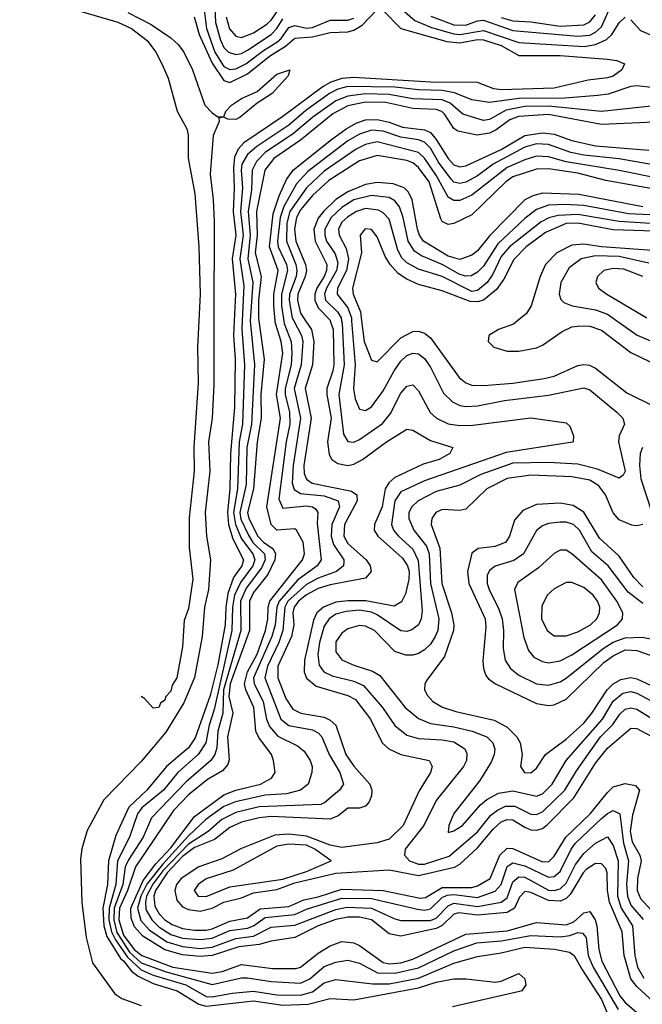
# Model space of a CAD drawing. Header units: inches. Extents: x 990535 to 1117859, y 769386 to 892122.
# Tile 508 of 656: x 1055478 to 1057588, y 827684 to 831020. Entities that reach past the tile are written whole.
import ezdxf

# ---------------------------------------------------------------- set-up
doc = ezdxf.new("R2010")
doc.units = ezdxf.units.IN
doc.header["$MEASUREMENT"] = 0
doc.layers.add('B0852', color=7, linetype='Continuous')
doc.layers.add('B0853', color=7, linetype='Continuous')

msp = doc.modelspace()

# ---------------------------------------------------------------- linework, layer by layer
at = {"layer": 'B0852', "color": 5}
for points, elevation in [([(1056136.3, 830000), (1056135.9, 829784.1), (1056130.3, 829670), (1056118.3, 829590), (1056122.2, 829490), (1056106.1, 829350), (1056111.5, 829270), (1056124.6, 829190), (1056117.5, 829090), (1056104.1, 829030), (1056096.6, 828930), (1056070, 828791.3), (1056034.3, 828705.7), (1055973.5, 828606.5), (1055890, 828507.3), (1055763.3, 828376.7), (1055706.7, 828273.3), (1055689, 828211), (1055684, 828176), (1055688.6, 828028.6), (1055703.6, 827910), (1055725, 827825), (1055799.9, 827719.9), (1055823.7, 827703.7), (1055890, 827680.2)], 2280), ([(1056204.7, 830000), (1056202, 829950), (1056207.8, 829870), (1056206.4, 829706.4), (1056192.7, 829550), (1056190.6, 829430), (1056181.9, 829350), (1056186, 829310), (1056200.6, 829260.6), (1056236.3, 829190), (1056230.9, 829170), (1056203.1, 829130), (1056183.8, 829076.2), (1056176.5, 829030), (1056173.8, 828970), (1056150, 828834.7), (1056123.1, 828730), (1056073.1, 828586.9), (1056050, 828552.5), (1055975.5, 828490), (1055909, 828410), (1055847.4, 828352.6), (1055803.6, 828256.4), (1055778.3, 828170), (1055775.9, 828090), (1055759.4, 828010), (1055763.4, 827950), (1055773.7, 827913.7), (1055819.1, 827839.1), (1055830, 827831.3), (1055856.4, 827796.4), (1055879.2, 827779.2), (1055930, 827755.1), (1056011.3, 827730), (1056084.5, 827684.5), (1056110, 827677.4), (1056270, 827696.5), (1056370, 827681.4), (1056455.2, 827684.8), (1056530, 827704.4), (1056610, 827699.6), (1056830, 827740.1), (1056890, 827759), (1056950, 827770.7), (1056991, 827771), (1057090, 827759.2), (1057110, 827762.8), (1057170, 827788.4), (1057190, 827770.8), (1057193.1, 827750), (1057179.5, 827730), (1057172.2, 827727.8), (1056944.6, 827675.4)], 2320), ([(1056232.2, 830000), (1056230.8, 829970.8), (1056240.3, 829850), (1056233.5, 829650), (1056221.3, 829590), (1056216.2, 829430), (1056202.2, 829350), (1056209.2, 829309.2), (1056230, 829260.6), (1056267.9, 829210), (1056274.5, 829190), (1056267.6, 829170), (1056226.3, 829113.7), (1056206.5, 829070), (1056199.6, 829030), (1056197.1, 828950), (1056137.1, 828682.9), (1056119.6, 828630), (1056109.2, 828570), (1056082.5, 828530), (1056013.6, 828470), (1055964.8, 828410), (1055891.6, 828350), (1055877.4, 828330), (1055850.3, 828250), (1055809.3, 828170), (1055803.3, 828090), (1055780.6, 828010), (1055780, 827970), (1055789.4, 827929.4), (1055802.5, 827902.5), (1055843.7, 827843.7), (1055890, 827800.5), (1055930, 827783), (1056041, 827750), (1056110, 827710.5), (1056130, 827709.2), (1056197.9, 827722.1), (1056270, 827729.2), (1056350, 827716.4), (1056430, 827715.6), (1056470, 827727), (1056510, 827756.7), (1056550, 827768.3), (1056673.9, 827753.9), (1056730, 827754), (1056830, 827773), (1056950, 827823.2), (1057030, 827846.4), (1057110, 827858.6), (1057190, 827877.8), (1057291.2, 827871.2), (1057341.3, 827861.3), (1057357.9, 827850), (1057383, 827803), (1057450, 827700.6), (1057471.3, 827650)], 2340), ([(1056259.4, 830000), (1056259.4, 829999.4), (1056273.3, 829850), (1056263.8, 829650), (1056248.2, 829570), (1056245.1, 829445.1), (1056223.5, 829350), (1056227.4, 829327.4), (1056253.1, 829273.1), (1056268.6, 829248.6), (1056307.2, 829210), (1056309.5, 829190), (1056297.4, 829162.6), (1056245.7, 829094.3), (1056226.7, 829050), (1056227.1, 828950), (1056168.2, 828750), (1056166.1, 828670), (1056149.2, 828610), (1056146.4, 828553.6), (1056139, 828530), (1056125.2, 828510), (1056041.9, 828438.1), (1055924.5, 828315.5), (1055896.9, 828250), (1055846.5, 828173.5), (1055835.8, 828150), (1055827.8, 828090), (1055798.4, 828010), (1055796.7, 827970), (1055807, 827927), (1055850, 827860.7), (1055890, 827824.2), (1055973.9, 827793.9), (1056130, 827751.7), (1056230, 827773.6), (1056250, 827774.2), (1056330, 827761.1), (1056430, 827755.8), (1056461.8, 827770), (1056510, 827812.7), (1056550, 827826.9), (1056590, 827833.2), (1056630, 827824.1), (1056691.2, 827791.2), (1056749.5, 827789.5), (1056830, 827808), (1056950, 827865.2), (1057027.8, 827892.2), (1057110, 827899), (1057210, 827916.9), (1057310, 827913.3), (1057343.1, 827916.9), (1057370, 827927), (1057385.6, 827925.6), (1057397.5, 827910), (1057405.2, 827850), (1057422.1, 827810), (1057506.4, 827666.4)], 2360), ([(1056288.6, 830000), (1056306.1, 829870), (1056294.9, 829750), (1056296.5, 829670), (1056282.8, 829590), (1056270.4, 829430), (1056250.4, 829350), (1056254.4, 829330), (1056285.6, 829270), (1056304.6, 829250), (1056333.6, 829230), (1056339.9, 829219.9), (1056344.8, 829210), (1056342.5, 829190), (1056319.2, 829140.8), (1056270, 829079), (1056256.5, 829050), (1056256.6, 828950), (1056191.4, 828770), (1056187.1, 828727.1), (1056200.6, 828670), (1056181.8, 828590), (1056187.4, 828512.6), (1056183, 828497), (1056164.9, 828475.1), (1056113.9, 828446.1), (1056050, 828394), (1055999.7, 828340.3), (1055869.9, 828150.1), (1055842.9, 828070), (1055816, 828010), (1055813.5, 827970), (1055830, 827917.9), (1055865.4, 827870), (1055892.2, 827850), (1055996.8, 827810), (1056130, 827789.5), (1056164.1, 827795.9), (1056230, 827819.3), (1056334.9, 827805.1), (1056414.5, 827805.5), (1056430, 827810.1), (1056490, 827858), (1056530, 827882.6), (1056570, 827896.5), (1056610, 827892.4), (1056630, 827883.9), (1056710, 827826.2), (1056730, 827821.4), (1056770, 827824.3), (1056810, 827836.7), (1056990, 827921.4), (1057130, 827933.4), (1057230, 827961.2), (1057330, 827952.9), (1057356.4, 827963.6), (1057390, 827994.5), (1057410, 827998.4), (1057428.6, 827970), (1057434.6, 827950), (1057440.8, 827870), (1057451.1, 827830), (1057512.4, 827712.4), (1057530.8, 827690.8), (1057584.4, 827644.4)], 2380), ([(1057629.3, 827689.3), (1057570, 827744.7), (1057550, 827770.1), (1057527.2, 827850), (1057520.6, 827930), (1057477, 828030), (1057470.6, 828070), (1057469.1, 828129.1), (1057464.3, 828144.3), (1057450, 828160.3), (1057430, 828160.9), (1057398.6, 828141.4), (1057387.5, 828130), (1057343.8, 828056.2), (1057330, 828042.4), (1057310, 828033.3), (1057270, 828035.8), (1057210, 828062.5), (1057190, 828065.9), (1057172.5, 828047.5), (1057155.4, 828010), (1057130, 827995.4), (1057030, 827986.6), (1056966.4, 827993.6), (1056950, 827989.4), (1056910, 827951.6), (1056890, 827940.9), (1056770, 827915.6), (1056730, 827923.3), (1056670, 827970.7), (1056630, 827979.7), (1056590, 827979.2), (1056550, 827971.6), (1056489.6, 827950.4), (1056410, 827910.5), (1056330, 827897.8), (1056290, 827886.3), (1056220.9, 827879.1), (1056130.8, 827849.2), (1056090, 827845.7), (1056030, 827852.1), (1055970, 827869.3), (1055895.3, 827915.3), (1055866.8, 827946.8), (1055855.8, 827975.8), (1055854.2, 828010), (1055896.8, 828103.2), (1055939.6, 828160.4), (1055990, 828213.9), (1056070, 828320.9), (1056170, 828394.1), (1056210, 828409.2), (1056293.6, 828430), (1056331.7, 828450), (1056343.5, 828470), (1056338.6, 828510), (1056331, 828530), (1056288.5, 828588.5), (1056277.9, 828610), (1056272, 828690), (1056244.7, 828750), (1056240.3, 828770), (1056250.5, 828810), (1056282.3, 828870), (1056310.8, 828950), (1056319, 828990), (1056319.8, 829030), (1056325.9, 829050), (1056436.1, 829190), (1056443.6, 829210), (1056438.2, 829250), (1056415.9, 829290), (1056410, 829295.3), (1056350, 829290.4), (1056329.7, 829310), (1056316.1, 829370), (1056361.5, 829670), (1056348.7, 829750), (1056369.7, 829890), (1056363.8, 829930), (1056344.6, 829990), (1056343.7, 830000)], 2420), ([(1056372.9, 830000), (1056374.4, 829990), (1056397.7, 829930), (1056400.8, 829890), (1056397.7, 829850), (1056377.2, 829770), (1056377.2, 829750), (1056392.8, 829690), (1056393.7, 829650), (1056380.6, 829590), (1056355.7, 829395.7), (1056370, 829365.5), (1056450, 829372.9), (1056470.2, 829370), (1056481.7, 829361.7), (1056488.7, 829350), (1056486.1, 829313.9), (1056500.1, 829190), (1056486.5, 829170), (1056419.3, 829120.7), (1056357.1, 829050), (1056349.2, 829030), (1056343.4, 828970), (1056332.3, 828930), (1056270.9, 828790), (1056272.7, 828770), (1056303.1, 828710), (1056314.9, 828650), (1056324.8, 828624.8), (1056352.5, 828592.5), (1056419.5, 828559.5), (1056442.3, 828542.3), (1056463, 828510), (1056469, 828490), (1056468.4, 828470), (1056455.8, 828430), (1056429.2, 828410), (1056382.4, 828397.6), (1056310, 828393), (1056209.6, 828370.4), (1056170, 828354.4), (1056109.2, 828310.8), (1056050, 828255), (1055961.8, 828158.2), (1055909.2, 828090.8), (1055887.9, 828050), (1055876.9, 828010), (1055888.4, 827968.4), (1055916.4, 827936.4), (1055976.2, 827896.2), (1056030, 827879.6), (1056090, 827873.7), (1056130, 827877.8), (1056210, 827907.4), (1056270, 827915.2), (1056330, 827945.9), (1056410, 827952.6), (1056550, 828005.6), (1056586.4, 828013.6), (1056670.1, 828010), (1056750, 827973.5), (1056770, 827968.5), (1056870, 827968.4), (1056890, 827975.8), (1056930, 828017.9), (1056950, 828027.2), (1057030, 828015.6), (1057110.1, 828029.9), (1057130, 828045.3), (1057150, 828099.2), (1057170, 828116.6), (1057190, 828114.4), (1057270, 828070.8), (1057290, 828069.7), (1057310, 828075.9), (1057330, 828094.3), (1057362.1, 828157.9), (1057390, 828195.5), (1057430, 828230.1), (1057470, 828251.3), (1057490, 828221.9), (1057506, 828170), (1057503.8, 828050), (1057517.2, 828010), (1057555.2, 827950), (1057562.9, 827850), (1057571.5, 827810), (1057593.3, 827773.3)], 2440), ([(1056085.1, 830000), (1056080.1, 829910), (1056082.4, 829790), (1056067.9, 829572.1), (1056069.2, 829490.8), (1056052.5, 829332.5), (1056052, 829232), (1056064.4, 829124.4), (1056050, 829025.2), (1056035.8, 828984.2), (1056030, 828895.3), (1056010.2, 828790.2), (1055995.1, 828764.9), (1055990, 828744.5), (1055973.5, 828726.5), (1055970, 828714), (1055955.5, 828704.5), (1055950, 828689.2), (1055930, 828688), (1055900.4, 828720.4), (1055889.9, 828726.8)], 2260), ([(1056406.7, 830000), (1056433.1, 829950), (1056437.1, 829930), (1056432.2, 829850), (1056408.1, 829770), (1056429.9, 829670), (1056404.7, 829510), (1056401.3, 829450), (1056407.8, 829427.8), (1056430, 829414.3), (1056510, 829406.9), (1056557, 829390), (1056561.5, 829370), (1056535.5, 829310), (1056533.1, 829270), (1056541.5, 829241.5), (1056576.2, 829190), (1056576.1, 829183.9), (1056575, 829170), (1056551.2, 829150), (1056490, 829127.3), (1056450, 829105.9), (1056387.2, 829050), (1056376.5, 829030), (1056369.7, 828950), (1056355.9, 828910), (1056317.7, 828830), (1056308.6, 828790), (1056363.5, 828650), (1056390, 828629), (1056470, 828613.7), (1056490, 828603.8), (1056501.5, 828590), (1056527.1, 828530), (1056563.1, 828470), (1056575.7, 828430), (1056561.7, 828410), (1056512.5, 828367.5), (1056498.4, 828361.6), (1056290, 828352.7), (1056210, 828333.7), (1056162.9, 828310), (1056116.8, 828270), (1056050, 828227.1), (1055963.2, 828136.8), (1055928.6, 828091.4), (1055908.2, 828050), (1055903.7, 828030), (1055905.7, 828005.7), (1055925.6, 827970), (1055950, 827946.8), (1055990, 827920.4), (1056030, 827908.5), (1056090, 827903.8), (1056130, 827908.2), (1056190, 827933.9), (1056250, 827941.8), (1056269.8, 827950.2), (1056310, 827978.8), (1056410, 827988), (1056450, 828006), (1056570, 828043.3), (1056670, 828042.6), (1056826.1, 828006.1), (1056850, 828003.3), (1056870, 828007.5), (1056910, 828046), (1056926.6, 828053.4), (1056950, 828056.2), (1057030, 828046.4), (1057090, 828067.4), (1057110.4, 828089.6), (1057130, 828150.5), (1057150, 828163.9), (1057190, 828153), (1057270, 828114.5), (1057290, 828116.8), (1057310, 828134.1), (1057347.7, 828210), (1057362.3, 828230), (1057450, 828314), (1057470, 828330.7), (1057490, 828340.3), (1057512.1, 828330), (1057524.2, 828230), (1057541.8, 828170), (1057535, 828090), (1057537.9, 828050), (1057550, 828020.4), (1057591.5, 827971.5)], 2460), ([(1056446.9, 830000), (1056466.8, 829970), (1056475.4, 829930), (1056470, 829850), (1056445.1, 829770), (1056466, 829670), (1056440.6, 829510), (1056442.1, 829482.1), (1056450, 829463.7), (1056469.7, 829449.7), (1056602.1, 829422.1), (1056620.9, 829410), (1056621.3, 829390), (1056578.5, 829310), (1056576.6, 829270), (1056590, 829245.2), (1056652.8, 829190), (1056665.8, 829170), (1056669.6, 829150), (1056650, 829127.7), (1056530, 829104.7), (1056490, 829092.6), (1056450, 829071.5), (1056423.4, 829050), (1056408.2, 829030), (1056403.4, 829010), (1056406.6, 828970), (1056398.9, 828930), (1056353.1, 828830), (1056352.7, 828790), (1056379.7, 828719.7), (1056404.2, 828684.2), (1056430.9, 828670.9), (1056510, 828656.6), (1056530, 828647.1), (1056549, 828630), (1056583.6, 828530), (1056610, 828490.4), (1056664.2, 828430), (1056671.6, 828410), (1056670.4, 828390), (1056662.6, 828370), (1056650, 828355.2), (1056630, 828348.9), (1056590, 828349.2), (1056556.9, 828323.1), (1056530, 828311.7), (1056330, 828320.7), (1056290, 828316.1), (1056230, 828301.1), (1056190, 828283), (1056138, 828242), (1056070, 828215.5), (1056030, 828184.5), (1055977.4, 828130), (1055938, 828070), (1055932.3, 828050), (1055936.4, 828016.4), (1055950.8, 827990.8), (1055970, 827970.5), (1055994.1, 827954.1), (1056030, 827941.3), (1056070, 827935.3), (1056110, 827935.5), (1056130, 827939.8), (1056190, 827966), (1056250, 827977.2), (1056292.6, 828007.4), (1056390, 828015.4), (1056441.5, 828038.5), (1056490, 828048.5), (1056570, 828073.9), (1056710.3, 828070.3), (1056835.7, 828044.3), (1056853.4, 828046.6), (1056910, 828080), (1057010, 828080.4), (1057030, 828085.2), (1057072.6, 828110), (1057105.5, 828190), (1057130, 828213.3), (1057150, 828212.1), (1057250, 828167.4), (1057271.5, 828168.5), (1057290, 828185.5), (1057328.8, 828250), (1057412.1, 828330), (1057470, 828402.1), (1057490, 828420.8), (1057530, 828432.4), (1057565.8, 828425.8), (1057578.8, 828410), (1057555.6, 828324.4), (1057547.4, 828270), (1057554.3, 828234.3), (1057580.4, 828190), (1057584.1, 828170), (1057571.5, 828110), (1057571.1, 828070), (1057582.6, 828042.6), (1057631.2, 827990)], 2480), ([(1056530.6, 830000), (1056540.2, 829970), (1056542.2, 829850), (1056539.8, 829830), (1056518.5, 829770), (1056518.4, 829750), (1056533.4, 829670), (1056521.1, 829590), (1056526.3, 829546.3), (1056535.9, 829530), (1056556.1, 829516.1), (1056590, 829509.8), (1056610, 829514.4), (1056639.9, 829530), (1056720.8, 829590), (1056790, 829632.2), (1056810, 829628.7), (1056870, 829594.4), (1056946, 829570), (1056935.6, 829550), (1056899.7, 829530), (1056846, 829514), (1056750, 829468.7), (1056728.9, 829451.1), (1056716.3, 829430), (1056706.3, 829370), (1056680.5, 829310), (1056679.2, 829290), (1056692, 829270), (1056775.7, 829195.7), (1056792.9, 829170), (1056797.9, 829150), (1056796.6, 829123.4), (1056785.1, 829074.9), (1056772.6, 829047.4), (1056747, 829033), (1056650.7, 829050.7), (1056590, 829051.2), (1056550, 829046.1), (1056507.9, 829030), (1056485.2, 829010), (1056474.1, 828985.9), (1056443.5, 828850), (1056441.6, 828810), (1056450, 828789.2), (1056482.4, 828762.4), (1056590, 828730.9), (1056616.3, 828716.3), (1056666.8, 828650), (1056706.8, 828570), (1056728.9, 828550), (1056770.1, 828530.1), (1056866.3, 828510), (1056875.8, 828490), (1056870.1, 828470), (1056832.1, 828407.9), (1056777.6, 828290), (1056730, 828243.6), (1056690, 828231), (1056570, 828215.9), (1056530, 828223.6), (1056450, 828253.9), (1056390, 828260.7), (1056343.2, 828256.8), (1056230, 828211.9), (1056163.2, 828176.8), (1056084.8, 828150), (1056024.6, 828110), (1056009.4, 828090), (1056004.2, 828070), (1056010, 828036.8), (1056030, 828014.9), (1056050, 828005.2), (1056090, 828000), (1056130, 828009.5), (1056170.2, 828029.8), (1056230, 828045.1), (1056270, 828062.3), (1056350, 828073.7), (1056410, 828095.8), (1056550, 828128), (1056730, 828140.2), (1056830, 828120.7), (1056951.2, 828148.8), (1056970, 828159.4), (1057030, 828213.8), (1057082.6, 828277.4), (1057110, 828301.9), (1057130, 828310.5), (1057150, 828309.3), (1057190, 828284.4), (1057210, 828275.8), (1057230, 828274.1), (1057250, 828280.3), (1057267.2, 828292.8), (1057356.7, 828383.3), (1057430, 828501.6), (1057470, 828552.1), (1057550, 828620.1), (1057570, 828618.7), (1057650, 828575.7)], 2520), ([(1056569.2, 830000), (1056571.2, 829991.2), (1056577.6, 829850), (1056559.5, 829750), (1056575.5, 829615.5), (1056590, 829590.9), (1056610, 829588.7), (1056630, 829597.9), (1056707.7, 829652.3), (1056734.5, 829685.5), (1056770, 829754.6), (1056790, 829777.7), (1056810, 829783), (1056830, 829762.9), (1056869.5, 829689.5), (1056890.8, 829670), (1056930, 829651.1), (1056970, 829645.3), (1057013.6, 829646.4), (1057210.9, 829670.9), (1057330, 829654), (1057342.7, 829642.7), (1057354.7, 829610), (1057354.4, 829590), (1057351.6, 829588.4), (1057126.7, 829553.3), (1056850, 829457.8), (1056770, 829420.3), (1056750, 829390), (1056737.7, 829310), (1056745.4, 829290), (1056762.1, 829270), (1056810, 829226.5), (1056828.1, 829188.1), (1056842.5, 829017.5), (1056839.1, 828990), (1056830.1, 828970), (1056807.5, 828952.5), (1056790, 828947.5), (1056770, 828949.6), (1056690, 829003.1), (1056670, 829012.5), (1056630, 829019.1), (1056584.8, 829015.2), (1056550, 829005.4), (1056527.4, 828990), (1056510, 828965.6), (1056494.2, 828910), (1056488.7, 828868.7), (1056492.6, 828832.6), (1056509.2, 828810), (1056536.7, 828796.7), (1056610, 828779), (1056643.8, 828763.8), (1056707.9, 828690), (1056750, 828629), (1056790, 828596.2), (1056830, 828584.7), (1056910, 828580.4), (1056950, 828573.5), (1056986.8, 828550), (1056993.9, 828533.9), (1056992.8, 828510), (1056982.3, 828490), (1056890, 828375.2), (1056847.3, 828290), (1056784.4, 828210), (1056782.6, 828190), (1056798.9, 828170), (1056830, 828158.7), (1056850, 828158.7), (1056934.1, 828185.9), (1057030, 828268.3), (1057075.3, 828324.7), (1057097.8, 828342.2), (1057125.1, 828354.9), (1057155.9, 828355.9), (1057210, 828328.7), (1057230, 828327.4), (1057250, 828336.1), (1057326, 828410), (1057364.9, 828475.1), (1057446.8, 828590), (1057488.2, 828631.8), (1057512.4, 828667.6), (1057530, 828684.5), (1057550, 828688.6), (1057570, 828683.5), (1057630, 828647.1)], 2540), ([(1056603.1, 830000), (1056614.7, 829850), (1056609.1, 829769.1), (1056614.9, 829734.9), (1056630, 829700.2), (1056650, 829695.7), (1056670, 829707.8), (1056710, 829762.7), (1056746.7, 829830), (1056770, 829863.1), (1056790, 829881.8), (1056810, 829890.4), (1056830, 829887.5), (1056850, 829872.4), (1056870, 829843), (1056914.8, 829754.8), (1056945.1, 829725.1), (1056970, 829713.2), (1056990, 829709.4), (1057030, 829711.3), (1057121.6, 829730), (1057270, 829748.2), (1057390, 829772.5), (1057410, 829765.8), (1057502.2, 829690), (1057522.3, 829670), (1057527.6, 829650), (1057509.6, 829610.4), (1057507.3, 829590), (1057530.1, 829489.9), (1057523.5, 829476.5), (1057510, 829466.6), (1057436.7, 829496.7), (1057370, 829514), (1057270, 829519.3), (1057150, 829517.4), (1057041, 829479), (1056970, 829442.9), (1056890, 829421.3), (1056828.1, 829390), (1056806.8, 829370), (1056797.2, 829350), (1056796.5, 829330), (1056813.5, 829290), (1056856.5, 829236.5), (1056865.4, 829210), (1056870.6, 829110), (1056898.6, 828990), (1056894.8, 828950), (1056886.7, 828930), (1056870, 828903.9), (1056850, 828884.8), (1056830, 828872.6), (1056810, 828867), (1056787, 828867), (1056750, 828879.9), (1056680.2, 828950), (1056650, 828965.6), (1056630, 828967.6), (1056590, 828956.7), (1056570, 828941.7), (1056550, 828911.7), (1056550, 828878.7), (1056570, 828850.8), (1056610, 828832.9), (1056673.3, 828813.3), (1056698.1, 828798.1), (1056784.6, 828690), (1056830, 828652.5), (1056870, 828636), (1056950, 828624.7), (1057011.1, 828610), (1057060.9, 828590), (1057082, 828570), (1057088.1, 828548.1), (1057086.2, 828530), (1057075.6, 828504.4), (1057038.1, 828441.9), (1056950, 828330.7), (1056932.4, 828290), (1056930, 828266.4), (1056950, 828272.4), (1056978.7, 828290), (1057040.3, 828359.7), (1057061.8, 828378.2), (1057100.5, 828399.5), (1057150, 828407), (1057230, 828388.8), (1057250, 828396.9), (1057283, 828430), (1057330.3, 828510), (1057453.1, 828650), (1057490, 828711.7), (1057521.8, 828738.2), (1057550, 828743.9), (1057570, 828738.4), (1057650, 828695.6)], 2560), ([(1056637, 830000), (1056645.7, 829930), (1056670, 829866.9), (1056690, 829860.2), (1056770, 829942.1), (1056810, 829963.9), (1056830, 829964.6), (1056850, 829957.4), (1056870, 829942.4), (1056967.9, 829807.9), (1056990, 829790.1), (1057010, 829781.9), (1057050, 829780.1), (1057150, 829788.5), (1057256.2, 829803.8), (1057290, 829811.8), (1057370, 829848.2), (1057390, 829851.9), (1057409.4, 829849.4), (1057430, 829839.1), (1057535.8, 829755.8), (1057630, 829709.2)], 2580), ([(1057165, 830000), (1057151.2, 829988.8), (1057100.9, 829970), (1057068, 829950), (1057066, 829930), (1057084.7, 829910), (1057130, 829896.3), (1057170, 829896.5), (1057230, 829908.4), (1057250, 829916.9), (1057316.3, 829963.7), (1057350, 829979.2), (1057376.8, 829983.2), (1057410, 829981.4), (1057450, 829967.7), (1057550, 829892.5), (1057645.9, 829845.9)], 2620), ([(1057501.9, 830000), (1057571.3, 829951.3), (1057710, 829892.1)], 2640), ([(1057589.2, 829570), (1057580.6, 829550), (1057578.7, 829510), (1057583.9, 829463.9), (1057621.2, 829350)], 2580), ([(1057590, 829309.8), (1057570, 829304.6), (1057553.1, 829306.9), (1057510, 829325.9), (1057490, 829349.5), (1057463.6, 829410), (1057440.5, 829440.5), (1057410, 829459.4), (1057350, 829471.5), (1057210, 829476.5), (1057130, 829465.7), (1057061.7, 829430), (1056990, 829361.7), (1056970, 829357.2), (1056910, 829360.8), (1056888.9, 829350), (1056875.3, 829330), (1056872.4, 829310), (1056902.2, 829230), (1056908.7, 829110), (1056941.8, 829010), (1056949, 828970), (1056948, 828950), (1056917.8, 828862.2), (1056857.9, 828782.1), (1056850.9, 828770), (1056850.1, 828750), (1056859.8, 828730), (1056878.3, 828710), (1056910.9, 828690.9), (1056956.3, 828676.3), (1057086.3, 828646.3), (1057130, 828623.4), (1057163.3, 828590), (1057174.4, 828570), (1057180.8, 828530), (1057175.2, 828490), (1057188.9, 828470), (1057210, 828468.3), (1057230, 828484.7), (1057260.2, 828530), (1057330, 828582.5), (1057390, 828636.3), (1057417.7, 828670), (1057469, 828750), (1057490, 828769.5), (1057515.7, 828784.3), (1057549.2, 828790.8), (1057570, 828786.3), (1057650, 828749.5)], 2580), ([(1057590, 829098.9), (1057559.2, 829130), (1057510, 829202.5), (1057443.6, 829263.6), (1057390, 829351.4), (1057353.9, 829373.9), (1057310, 829381.5), (1057230, 829377.9), (1057183.3, 829356.7), (1057155.5, 829324.5), (1057137.8, 829270), (1057125.3, 829250), (1057090, 829235.6), (1057031.8, 829228.2), (1057010, 829212.6), (1056995.4, 829150), (1057000.3, 829110), (1057055.5, 828990), (1057057.5, 828962.5), (1057047.5, 828847.5), (1057050, 828821.3), (1057058.4, 828798.4), (1057066.7, 828786.7), (1057090.9, 828770), (1057230, 828703.7), (1057270, 828696), (1057290, 828699), (1057330, 828718), (1057457.9, 828842.1), (1057490, 828864.9), (1057530, 828885.2), (1057570, 828882.7), (1057650, 828854.1)], 2620), ([(1057590, 829042.1), (1057540.1, 829080.1), (1057472.9, 829170), (1057417.6, 829217.6), (1057375.7, 829290), (1057355.4, 829310), (1057330, 829317.3), (1057310, 829317.6), (1057270, 829313.2), (1057250, 829305.3), (1057230, 829289.8), (1057185.2, 829210), (1057152.3, 829187.7), (1057090, 829168.4), (1057070, 829153.5), (1057062.7, 829137.3), (1057062.8, 829110), (1057069.4, 829090), (1057102.3, 829022.3), (1057113, 828990), (1057117.6, 828950), (1057116.5, 828890), (1057123, 828850), (1057141.6, 828821.6), (1057170, 828798.9), (1057230, 828770.4), (1057270, 828765.5), (1057310, 828776.5), (1057330, 828788.6), (1057456, 828890), (1057490, 828911), (1057530, 828925.8), (1057588.2, 828928.2), (1057710, 828904.7)], 2640)]:
    msp.add_lwpolyline(points, dxfattribs=dict(at, elevation=elevation))
for points, elevation in [([(1057310, 829223), (1057290, 829211.9), (1057236.9, 829163.1), (1057166.4, 829113.6), (1057154.6, 829090), (1057186.6, 828926.6), (1057202.4, 828882.4), (1057220.7, 828860.7), (1057250, 828845.1), (1057270, 828841.5), (1057310, 828847.9), (1057350, 828868.4), (1057504.2, 828970), (1057521.3, 828990), (1057522.7, 829010), (1057502.4, 829050), (1057450, 829122), (1057350, 829210.4), (1057330, 829222.6)], 2660), ([(1057350, 829112.9), (1057330, 829112.6), (1057290, 829091.7), (1057265.3, 829070), (1057247.3, 829032.7), (1057247.1, 828990), (1057266, 828950), (1057290, 828932.5), (1057330, 828932.7), (1057370, 828946.3), (1057412.7, 828970), (1057434.5, 828990), (1057443.8, 829010), (1057443.9, 829030), (1057436.3, 829050), (1057421.7, 829070), (1057390, 829096)], 2680), ([(1056390, 828226.3), (1056350, 828219.6), (1056201.2, 828138.8), (1056110, 828109.4), (1056083.3, 828090), (1056069.6, 828070), (1056082.4, 828050), (1056110, 828048.9), (1056190, 828081.7), (1056370, 828108.1), (1056450, 828134.4), (1056533.6, 828170), (1056478.5, 828210), (1056450, 828223.5)], 2540)]:
    msp.add_lwpolyline(points, close=True, dxfattribs=dict(at, elevation=elevation))
at = {"layer": 'B0853', "color": 5}
for points, elevation in [([(1055477.7, 831110), (1055810, 831011.1), (1055856.8, 830990), (1055910, 830949.3), (1055938.9, 830910), (1055959.5, 830870), (1055981.2, 830821.2), (1056012.1, 830710), (1056044.7, 830650), (1056048.4, 830630), (1056049.3, 830550.7), (1056071.9, 830430), (1056084.7, 830250), (1056090.1, 830090), (1056085.1, 830000)], 2260), ([(1056138, 831090), (1056142, 831010), (1056158.7, 830950), (1056170, 830926.1), (1056185.2, 830910), (1056210, 830901.3), (1056230, 830905.6), (1056250, 830916.9), (1056330, 830970), (1056350, 830989.8), (1056370, 831023.1)], 2360), ([(1056871.2, 831031.2), (1056950, 831001.9), (1056990, 831001.2), (1057030, 831015.8), (1057050, 831017.9), (1057150, 830982.7), (1057370, 830963.4), (1057410, 830967.7), (1057430, 830977.4), (1057450, 830995.9), (1057490, 831085)], 2360), ([(1056069.5, 831029.5), (1056085.7, 830970), (1056130, 830872.5), (1056170, 830814.1), (1056190, 830807.2), (1056250, 830836.4), (1056324.2, 830895.8), (1056378.9, 830930), (1056410, 830957.5), (1056470, 830961.9), (1056530, 830976.8), (1056590, 830978.7), (1056610, 830984.5), (1056639.2, 831000.8), (1056690, 831054.5)], 2320), ([(1056102.4, 831062.4), (1056111, 830990), (1056138.8, 830910), (1056170, 830860.7), (1056190, 830850.6), (1056210, 830853.3), (1056244.4, 830870), (1056304.2, 830915.8), (1056350, 830943.8), (1056363.9, 830956.1), (1056390, 830993.1), (1056410, 830999.7), (1056450, 830991.5), (1056470, 830993.5), (1056530, 831017.7), (1056590, 831018), (1056610, 831025.4)], 2340), ([(1056178, 831030), (1056189, 830989), (1056210, 830964), (1056230, 830959.4), (1056270, 830975.5), (1056315.4, 831004.6), (1056330, 831018.1), (1056370, 831076.2)], 2380), ([(1056710, 831051), (1056770, 830989.5), (1056925.9, 830945.9), (1056970, 830941.7), (1057030, 830952.1), (1057050, 830951.3), (1057110, 830931.8), (1057170, 830898.2), (1057310, 830898), (1057470, 830885.9), (1057501.6, 830881.6), (1057528.5, 830870), (1057519, 830850), (1057490, 830828.7), (1057470, 830822.4), (1057404.9, 830815.1), (1057290, 830788.3), (1057110, 830781.9), (1057085.4, 830785.4), (1057030, 830806.9), (1056870, 830808.2), (1056610, 830823.5), (1056570, 830820.1), (1056532, 830808), (1056506.2, 830793.8), (1056370, 830692), (1056237.6, 830602.4), (1056218.5, 830581.5), (1056206.5, 830553.5), (1056202.2, 830517.8), (1056205.2, 830450), (1056201.9, 830370), (1056210.4, 830290), (1056198.3, 830210), (1056209.6, 830090), (1056204.7, 830000)], 2320), ([(1056774.1, 831054.1), (1056816.9, 831016.9), (1056873.3, 830993.3), (1056950, 830971.5), (1056970.1, 830969.9), (1057050, 830983.2), (1057170, 830942.4), (1057391.5, 830928.5), (1057430, 830935.9), (1057467.1, 830952.9), (1057485.6, 830970), (1057510, 831009.5), (1057530, 831028.4)], 2340), ([(1055844.6, 831044.6), (1055923.9, 831003.9), (1055990, 830958.6), (1056015.4, 830935.4), (1056034.3, 830910), (1056063.8, 830850), (1056105.9, 830730), (1056130, 830704.4), (1056150, 830691.2), (1056170, 830690.3), (1056177, 830710), (1056196.1, 830730), (1056230, 830752.9), (1056283.1, 830776.9), (1056350, 830835.2), (1056394, 830850), (1056388.4, 830830), (1056334.1, 830770), (1056283, 830737), (1056225.5, 830690), (1056210, 830682), (1056182.8, 830682.8), (1056170, 830689.8), (1056153.4, 830686.6), (1056154.3, 830674.3), (1056133.1, 830626.9), (1056123.2, 830496.8), (1056134.1, 830410), (1056137, 830337), (1056136.3, 830000)], 2280), ([(1057110, 831027), (1057150, 831015.4), (1057210, 831012.2), (1057310, 830998.2), (1057390, 831002.9), (1057410, 831012), (1057430, 831036.5)], 2380), ([(1057550, 831019.8), (1057582.7, 830982.7), (1057630, 830962.8)], 2340), ([(1057630, 830789.3), (1057570, 830795.2), (1057550, 830793.5), (1057472.2, 830767.8), (1057437.5, 830762.5), (1057325.9, 830754.1), (1057170, 830752.5), (1057070, 830739.1), (1057010, 830748.6), (1056952, 830772), (1056910, 830779.6), (1056830, 830782.2), (1056750, 830791.1), (1056590, 830793.1), (1056555.9, 830784.1), (1056528, 830770), (1056448.1, 830711.9), (1056390, 830662.7), (1056281.2, 830590), (1056250, 830562.6), (1056231.2, 830530), (1056228.4, 830510), (1056233.1, 830450), (1056226.6, 830370), (1056235.2, 830290), (1056223.8, 830210), (1056238.1, 830118.1), (1056232.2, 830000)], 2340), ([(1057650, 830730.5), (1057450, 830708.8), (1057270, 830727.3), (1057190, 830725.4), (1057127.2, 830712.8), (1057070, 830682.2), (1057050, 830678.3), (1056979.8, 830699.8), (1056936.5, 830736.5), (1056910, 830747.8), (1056810, 830752.1), (1056730, 830766.4), (1056650, 830768.2), (1056590, 830761), (1056550, 830745.2), (1056471.1, 830690), (1056406.3, 830633.7), (1056309.8, 830570), (1056280.6, 830539.4), (1056265.3, 830510), (1056263.7, 830443.7), (1056252.5, 830370), (1056259.1, 830290), (1056250.7, 830210), (1056268.1, 830130), (1056259.4, 830000)], 2360), ([(1057630, 830672.8), (1057450, 830665), (1057270, 830698.2), (1057168.3, 830691.7), (1057139.7, 830680.3), (1057093.2, 830646.8), (1057070, 830635.6), (1057028.1, 830628.1), (1056962.5, 830642.5), (1056950, 830650.7), (1056918.6, 830698.6), (1056908.3, 830708.3), (1056890, 830715.9), (1056810, 830718.5), (1056719.5, 830739.5), (1056650, 830740.5), (1056590, 830727.6), (1056539.2, 830700.8), (1056430, 830611.7), (1056339.4, 830550), (1056308.5, 830510), (1056280.4, 830370), (1056282.3, 830290), (1056276.1, 830230), (1056296.5, 830150), (1056287.8, 830070), (1056287.2, 830010), (1056288.6, 830000)], 2380), ([(1056343.7, 830000), (1056338.8, 830050), (1056338.9, 830090), (1056354.2, 830170), (1056324.9, 830250), (1056337.4, 830362.6), (1056356.9, 830423.1), (1056381.9, 830478.1), (1056404.4, 830510), (1056530, 830610.6), (1056584.6, 830650), (1056621.1, 830670), (1056650, 830680.1), (1056690, 830682), (1056730, 830672.8), (1056775.6, 830655.6), (1056850, 830646.5), (1056870, 830637.2), (1056890, 830613.9), (1056930, 830549.9), (1056950, 830528), (1056970, 830521.2), (1056990, 830524.5), (1057110, 830579.7), (1057190, 830627.7), (1057250, 830636.6), (1057290, 830632), (1057350, 830610), (1057430, 830591.9), (1057610, 830578.3)], 2420), ([(1057670, 830520.7), (1057510, 830548.8), (1057390, 830561.1), (1057346.6, 830570), (1057270, 830597.4), (1057230, 830598.9), (1057190, 830587.9), (1057083.2, 830530), (1057030, 830491.1), (1056990, 830469.9), (1056970, 830465.3), (1056950, 830469.9), (1056940, 830480), (1056897.5, 830537.5), (1056870, 830584), (1056850, 830604.6), (1056830, 830613), (1056770, 830621.7), (1056710, 830642.2), (1056670, 830645.3), (1056630, 830632.1), (1056590, 830609.5), (1056454.1, 830505.9), (1056416.2, 830463.8), (1056373.2, 830386.8), (1056361.3, 830350), (1056352.1, 830270), (1056354.5, 830250), (1056381.7, 830190), (1056385.9, 830170), (1056365, 830090), (1056365.1, 830050), (1056372.9, 830000)], 2440), ([(1057650, 830481.1), (1057510, 830509.1), (1057330, 830537.8), (1057270, 830555.2), (1057230, 830557.7), (1057190, 830545.5), (1057130, 830518.5), (1057010, 830425.5), (1056970, 830407.5), (1056950, 830406.8), (1056930, 830418.9), (1056890.6, 830490.6), (1056850, 830550.8), (1056830, 830570), (1056690, 830605.8), (1056650, 830597), (1056618.5, 830581.5), (1056510, 830506.4), (1056449.5, 830450.5), (1056393.9, 830370), (1056382.9, 830330), (1056382.3, 830270), (1056414.1, 830190), (1056417.7, 830170), (1056414.9, 830150), (1056392, 830090), (1056391, 830070), (1056401.4, 830010), (1056406.7, 830000)], 2460), ([(1057630, 830445.7), (1057465.1, 830474.9), (1057370, 830499.8), (1057270, 830514.1), (1057230, 830513.6), (1057150, 830487.3), (1057125.9, 830470), (1057010, 830358.8), (1056950, 830329), (1056930, 830326), (1056910, 830335.6), (1056905, 830345), (1056865.3, 830470), (1056830, 830519.3), (1056810, 830535.1), (1056790, 830542.7), (1056690, 830559.8), (1056630, 830541.1), (1056525.5, 830474.5), (1056470, 830424.3), (1056430, 830375.8), (1056415.9, 830350), (1056409.7, 830310), (1056413.5, 830270), (1056446.8, 830190), (1056449.9, 830170), (1056445.9, 830150), (1056420.7, 830090), (1056420, 830070), (1056430, 830025.4), (1056446.9, 830000)], 2480), ([(1057590, 830385.7), (1057372.8, 830427.2), (1057250, 830431.7), (1057217, 830423), (1057190, 830409), (1057071.5, 830288.5), (1057030, 830237.1), (1057010, 830221.5), (1056970, 830207.2), (1056930, 830218.7), (1056846.7, 830270), (1056833, 830290), (1056826.2, 830310), (1056807.8, 830410), (1056795.8, 830435.8), (1056781.3, 830450), (1056743.9, 830463.9), (1056690, 830468), (1056650, 830461.6), (1056590, 830436.8), (1056549.8, 830410.2), (1056508.7, 830371.3), (1056490, 830347.9), (1056474.8, 830310), (1056478.9, 830270), (1056519, 830190), (1056518, 830170), (1056509.9, 830150), (1056485.4, 830110), (1056478.8, 830090), (1056478.7, 830070), (1056490, 830043.2), (1056530, 830001.9), (1056530.6, 830000)], 2520), ([(1057710, 830354.4), (1057542.1, 830362.1), (1057390, 830390), (1057326, 830394), (1057270, 830391), (1057230, 830376.9), (1057190, 830345.7), (1057099.1, 830260.9), (1057050, 830184.3), (1057030, 830164.3), (1057008.4, 830151.6), (1056990, 830151), (1056970, 830157.1), (1056910, 830190.2), (1056839.6, 830219.6), (1056815.7, 830235.7), (1056794.7, 830270), (1056778, 830350), (1056765.8, 830385.8), (1056750, 830406.2), (1056730, 830417), (1056670, 830424.4), (1056610, 830409.5), (1056570, 830383.1), (1056533.6, 830350), (1056512.1, 830310), (1056511.8, 830290), (1056518.1, 830270), (1056546.9, 830226.9), (1056555.7, 830195.7), (1056552, 830170), (1056517.3, 830110), (1056510.8, 830090), (1056514.4, 830070), (1056555.2, 830030), (1056567.1, 830010), (1056569.2, 830000)], 2540), ([(1057704.2, 830324.2), (1057510, 830336.1), (1057370, 830359.6), (1057303.2, 830356.8), (1057271.9, 830348.1), (1057245.3, 830334.7), (1057137.8, 830250), (1057110, 830217.3), (1057082, 830158), (1057062.1, 830130), (1057030, 830102.2), (1057010, 830099.3), (1056910, 830149.3), (1056830, 830174.8), (1056790, 830196.3), (1056773.5, 830213.5), (1056759.1, 830239.1), (1056730, 830344), (1056710, 830365.9), (1056694.2, 830374.2), (1056650, 830380.1), (1056619.1, 830370), (1056590, 830352.2), (1056570, 830333.3), (1056558.8, 830310), (1056560.5, 830290), (1056585, 830245), (1056591.9, 830210), (1056585.3, 830170), (1056555.2, 830110), (1056553.5, 830090), (1056590, 830043.2), (1056602.3, 830010), (1056603.1, 830000)], 2560), ([(1057630, 830303.5), (1057490, 830308.1), (1057370, 830330.5), (1057330, 830329), (1057260.7, 830299.3), (1057194.1, 830250), (1057153, 830207), (1057118.9, 830141.1), (1057094.5, 830105.5), (1057050.4, 830069.6), (1057030, 830063.5), (1057005, 830065), (1056910, 830101.3), (1056830, 830122.9), (1056790, 830140.6), (1056760.5, 830160.5), (1056733.2, 830190), (1056717.2, 830217.2), (1056690, 830284.4), (1056670, 830309), (1056648.9, 830311.1), (1056632.5, 830290), (1056636.8, 830230), (1056606, 830110), (1056607.7, 830090), (1056633.3, 830030), (1056637, 830000)], 2580), ([(1057670, 830234.2), (1057450, 830250.6), (1057390, 830259.5), (1057350, 830255.6), (1057298.7, 830230), (1057260.6, 830190), (1057242, 830150), (1057211.9, 830050), (1057195.4, 830024.6), (1057165, 830000)], 2620), ([(1057610, 830195.2), (1057510, 830217.3), (1057430, 830219.4), (1057381.4, 830210), (1057340.7, 830179.3), (1057312, 830130), (1057306.6, 830090), (1057312.2, 830072.2), (1057321.8, 830061.8), (1057350.1, 830050.1), (1057430, 830036.6), (1057470, 830022.4), (1057501.9, 830000)], 2640), ([(1057589.7, 830149.7), (1057525.5, 830174.5), (1057490, 830177.1), (1057458.4, 830170), (1057436.1, 830150), (1057430.9, 830130), (1057440.2, 830110), (1057467.6, 830090), (1057603.2, 830010)], 2660)]:
    msp.add_lwpolyline(points, dxfattribs=dict(at, elevation=elevation))

doc.saveas('drawing.dxf')
